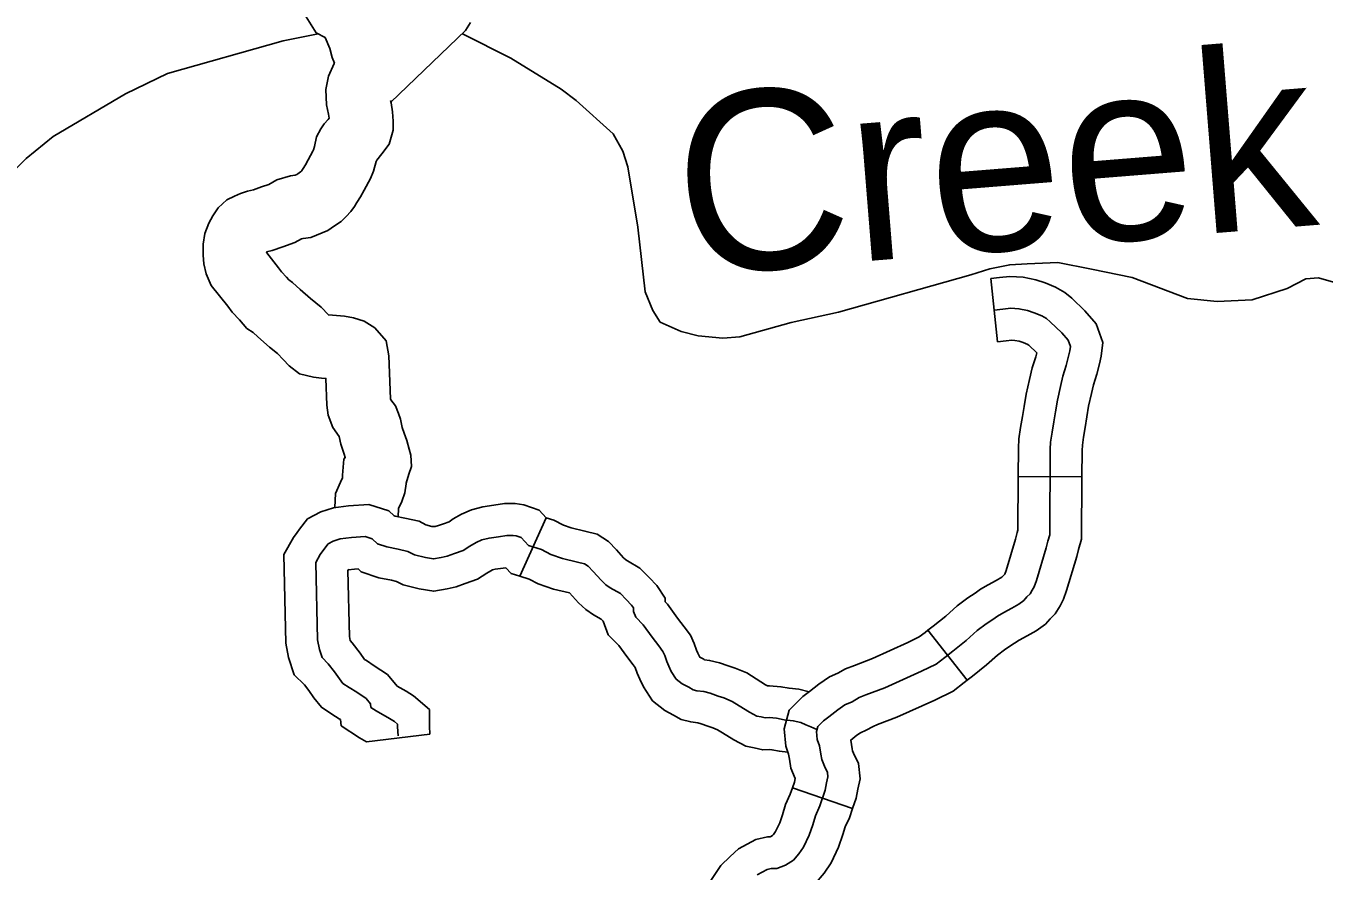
# Model space of a CAD drawing. Extents: x 1377389 to 1380723, y 1168351 to 1170484.
# Drawn here: x 1378388.2 to 1378449.4, y 1169244 to 1169283.9 of the extents above; entities that cross this region are included whole.
import ezdxf

# ---------------------------------------------------------------- set-up
doc = ezdxf.new("R2010")
doc.units = 0
doc.layers.add('B_Fill', color=7, linetype='Continuous')

msp = doc.modelspace()

# ---------------------------------------------------------------- linework, layer by layer
at = {"layer": 'B_Fill'}
for p, q in [((1378433.988, 1169268.979), (1378433.674, 1169271.962)), ((1378434.961, 1169262.62), (1378437.961, 1169262.604)), ((1378411.451, 1169257.919), (1378412.688, 1169260.676)), ((1378430.701, 1169255.375), (1378432.544, 1169253.007)), ((1378407.206, 1169250.462), (1378404.221, 1169250.099)), ((1378424.309, 1169247.925), (1378427.147, 1169246.953))]:
    msp.add_line(p, q, dxfattribs=at)
for points in [[(1378401.22, 1169284.562), (1378401.846, 1169283.557), (1378402.275, 1169283.333)], [(1378405.375, 1169280.274), (1378408.895, 1169283.655), (1378409.132, 1169284.044)], [(1378401.937, 1169283.51), (1378400.288, 1169283.172), (1378394.841, 1169281.636), (1378392.847, 1169280.671), (1378389.44, 1169278.653), (1378388.166, 1169277.624), (1378385.336, 1169274.778)], [(1378402.275, 1169283.333), (1378402.494, 1169282.811), (1378402.6, 1169282.388), (1378402.708, 1169282.125), (1378402.691, 1169282.1), (1378402.426, 1169281.502), (1378402.308, 1169280.876), (1378402.338, 1169280.159), (1378402.428, 1169279.711), (1378402.46, 1169279.52), (1378402.412, 1169279.46), (1378402.231, 1169279.256), (1378402.073, 1169279.019), (1378401.855, 1169278.638), (1378401.767, 1169278.196), (1378401.72, 1169278.035), (1378401.69, 1169277.965), (1378401.47, 1169277.556), (1378401.339, 1169277.318), (1378401.24, 1169277.155), (1378401.177, 1169277.06), (1378401.155, 1169277.029), (1378401.114, 1169276.986), (1378400.986, 1169276.9), (1378400.935, 1169276.863), (1378400.856, 1169276.832), (1378400.639, 1169276.807), (1378399.988, 1169276.617), (1378399.609, 1169276.403), (1378399.269, 1169276.286), (1378398.896, 1169276.15), (1378398.615, 1169276.08), (1378398.271, 1169275.972), (1378397.99, 1169275.843), (1378397.635, 1169275.665), (1378397.224, 1169275.3), (1378396.971, 1169274.92), (1378396.787, 1169274.575), (1378396.598, 1169274.078), (1378396.511, 1169273.585), (1378396.511, 1169273.06), (1378396.555, 1169272.648), (1378396.658, 1169272.182), (1378396.902, 1169271.632), (1378397.682, 1169270.656), (1378397.882, 1169270.379), (1378398.225, 1169270.005), (1378398.582, 1169269.607), (1378398.882, 1169269.408), (1378399.094, 1169269.215), (1378399.647, 1169268.724), (1378400.03, 1169268.417), (1378400.286, 1169268.136), (1378400.577, 1169267.845), (1378401.054, 1169267.463), (1378401.724, 1169267.305), (1378402.105, 1169267.263), (1378402.309, 1169267.247), (1378402.355, 1169265.99), (1378402.414, 1169265.512), (1378402.629, 1169264.939), (1378402.929, 1169264.5), (1378403.012, 1169264.138), (1378403.162, 1169263.668), (1378403.217, 1169263.524), (1378403.145, 1169263.436), (1378403.094, 1169262.688), (1378403.094, 1169262.551), (1378402.992, 1169262.347), (1378402.762, 1169261.821), (1378402.726, 1169261.155)], [(1378449.825, 1169271.794), (1378449.122, 1169271.998), (1378448.524, 1169271.945), (1378447.636, 1169271.485), (1378445.992, 1169270.948), (1378444.337, 1169270.871), (1378442.937, 1169271.02), (1378440.34, 1169272.003), (1378438.415, 1169272.4), (1378436.823, 1169272.712), (1378435.388, 1169272.661), (1378434.56, 1169272.611), (1378433.615, 1169272.425), (1378432.72, 1169272.138), (1378426.487, 1169270.372), (1378424.243, 1169269.882), (1378421.823, 1169269.207), (1378421.026, 1169269.15), (1378419.866, 1169269.264), (1378419.063, 1169269.466), (1378418.075, 1169269.904), (1378417.724, 1169270.457), (1378417.365, 1169271.33), (1378417.017, 1169274.385), (1378416.554, 1169277.237), (1378416.318, 1169277.972), (1378415.86, 1169278.782), (1378414.109, 1169280.365), (1378413.398, 1169280.889), (1378411.03, 1169282.358), (1378408.742, 1169283.508)], [(1378405.358, 1169280.358), (1378405.379, 1169280.252), (1378405.45, 1169279.825), (1378405.475, 1169279.38), (1378405.475, 1169278.959), (1378405.293, 1169278.292), (1378404.951, 1169277.835), (1378404.716, 1169277.536), (1378404.688, 1169277.505), (1378404.683, 1169277.478), (1378404.552, 1169277.032), (1378404.403, 1169276.674), (1378404.105, 1169276.121), (1378403.935, 1169275.813), (1378403.771, 1169275.543), (1378403.647, 1169275.356), (1378403.481, 1169275.124), (1378403.255, 1169274.883), (1378403.029, 1169274.657), (1378402.709, 1169274.444), (1378402.403, 1169274.218), (1378401.592, 1169273.896), (1378401.232, 1169273.855), (1378401.162, 1169273.835), (1378400.846, 1169273.655), (1378400.268, 1169273.457), (1378399.775, 1169273.278), (1378399.512, 1169273.212), (1378399.517, 1169273.166), (1378400.071, 1169272.472), (1378400.212, 1169272.277), (1378400.446, 1169272.021), (1378400.561, 1169271.894), (1378400.734, 1169271.778), (1378401.099, 1169271.446), (1378401.581, 1169271.018), (1378402.088, 1169270.612), (1378402.421, 1169270.247), (1378403.181, 1169270.186), (1378403.612, 1169270.11), (1378404.115, 1169269.942), (1378404.611, 1169269.627), (1378405.156, 1169269.013), (1378405.272, 1169268.313), (1378405.346, 1169266.28), (1378405.375, 1169266.237), (1378405.591, 1169265.959), (1378405.726, 1169265.6), (1378405.817, 1169265.328), (1378405.908, 1169264.933), (1378405.995, 1169264.659), (1378406.122, 1169264.325), (1378406.24, 1169263.914), (1378406.306, 1169263.624), (1378406.336, 1169263.097), (1378406.224, 1169262.726), (1378406.094, 1169262.312), (1378406.094, 1169262.279), (1378406.027, 1169261.843), (1378405.892, 1169261.44), (1378405.728, 1169261.111), (1378405.707, 1169260.723)], [(1378433.674, 1169271.962), (1378434.07, 1169272.004), (1378434.57, 1169272.06), (1378435.189, 1169272.025), (1378435.785, 1169271.899), (1378436.232, 1169271.75), (1378436.714, 1169271.552), (1378437.163, 1169271.307), (1378437.483, 1169271.027), (1378438.103, 1169270.43), (1378438.629, 1169269.829), (1378438.943, 1169268.947), (1378438.878, 1169268.292), (1378438.79, 1169267.941), (1378438.671, 1169267.441), (1378438.507, 1169266.949), (1378438.417, 1169266.531), (1378438.279, 1169265.942), (1378438.201, 1169265.436), (1378438.115, 1169264.936), (1378438.035, 1169264.477), (1378437.983, 1169264.094), (1378437.968, 1169263.854), (1378437.961, 1169262.604)], [(1378433.831, 1169270.471), (1378434.232, 1169270.513), (1378434.612, 1169270.555), (1378434.991, 1169270.534), (1378435.392, 1169270.449), (1378435.709, 1169270.344), (1378436.067, 1169270.196), (1378436.299, 1169270.069), (1378436.468, 1169269.922), (1378437.016, 1169269.394), (1378437.312, 1169269.056), (1378437.417, 1169268.76), (1378437.396, 1169268.549), (1378437.333, 1169268.296), (1378437.227, 1169267.853), (1378437.059, 1169267.346), (1378436.953, 1169266.86), (1378436.805, 1169266.227), (1378436.721, 1169265.678), (1378436.637, 1169265.192), (1378436.552, 1169264.707), (1378436.489, 1169264.242), (1378436.468, 1169263.905), (1378436.447, 1169259.872), (1378436.362, 1169259.577), (1378436.278, 1169259.26), (1378435.814, 1169257.719), (1378435.709, 1169257.423), (1378435.624, 1169257.254), (1378435.519, 1169257.085), (1378435.371, 1169256.938), (1378435.223, 1169256.769), (1378434.991, 1169256.6), (1378434.654, 1169256.41), (1378434.274, 1169256.199), (1378433.979, 1169256.03), (1378433.768, 1169255.882), (1378433.451, 1169255.671), (1378433.03, 1169255.354), (1378432.502, 1169254.89), (1378431.869, 1169254.383), (1378431.49, 1169254.087), (1378431.089, 1169253.771), (1378430.393, 1169253.433), (1378428.663, 1169252.652), (1378427.777, 1169252.314), (1378427.461, 1169252.187), (1378427.123, 1169251.997), (1378426.786, 1169251.85), (1378426.448, 1169251.617), (1378426.026, 1169251.28), (1378425.775, 1169251.096), (1378425.501, 1169250.821), (1378425.44, 1169250.584), (1378425.47, 1169250.216), (1378425.583, 1169249.907), (1378425.646, 1169249.527), (1378425.689, 1169249.274), (1378425.815, 1169248.957), (1378425.963, 1169248.662), (1378425.984, 1169248.451), (1378425.921, 1169248.176), (1378425.857, 1169247.817), (1378425.604, 1169247.078), (1378425.393, 1169246.614), (1378425.267, 1169246.191), (1378425.098, 1169245.706), (1378424.824, 1169245.136), (1378424.613, 1169244.819), (1378424.36, 1169244.524), (1378423.98, 1169244.291), (1378423.579, 1169244.122), (1378423.305, 1169244.122), (1378423.115, 1169244.08), (1378422.651, 1169243.827)], [(1378433.988, 1169268.979), (1378434.393, 1169269.021), (1378434.653, 1169269.05), (1378434.794, 1169269.043), (1378434.999, 1169268.999), (1378435.185, 1169268.937), (1378435.42, 1169268.84), (1378435.435, 1169268.832), (1378435.453, 1169268.816), (1378435.829, 1169268.455), (1378435.783, 1169268.264), (1378435.61, 1169267.743), (1378435.49, 1169267.19), (1378435.332, 1169266.512), (1378435.241, 1169265.92), (1378435.159, 1169265.449), (1378435.07, 1169264.937), (1378434.995, 1169264.391), (1378434.968, 1169263.955), (1378434.961, 1169262.62)], [(1378434.961, 1169262.62), (1378434.948, 1169260.086), (1378434.916, 1169259.976), (1378434.835, 1169259.669), (1378434.389, 1169258.187), (1378434.327, 1169258.015), (1378434.275, 1169257.962), (1378434.205, 1169257.883), (1378434.179, 1169257.864), (1378433.921, 1169257.719), (1378433.537, 1169257.505), (1378433.174, 1169257.298), (1378432.921, 1169257.12), (1378432.584, 1169256.896), (1378432.082, 1169256.519), (1378431.537, 1169256.039), (1378430.94, 1169255.56), (1378430.701, 1169255.375)], [(1378437.961, 1169262.604), (1378437.946, 1169259.658), (1378437.808, 1169259.178), (1378437.721, 1169258.85), (1378437.239, 1169257.25), (1378437.091, 1169256.834), (1378436.934, 1169256.52), (1378436.7, 1169256.146), (1378436.467, 1169255.913), (1378436.242, 1169255.655), (1378435.803, 1169255.336), (1378435.386, 1169255.101), (1378435.011, 1169254.892), (1378434.783, 1169254.762), (1378434.615, 1169254.644), (1378434.319, 1169254.446), (1378433.977, 1169254.19), (1378433.467, 1169253.741), (1378432.799, 1169253.206), (1378432.544, 1169253.007)], [(1378400.943, 1169259.984), (1378401.055, 1169260.139), (1378401.436, 1169260.617), (1378402.061, 1169260.958), (1378402.669, 1169261.148), (1378403.365, 1169261.231), (1378404.338, 1169261.302), (1378405.267, 1169261.001), (1378405.523, 1169260.766), (1378405.57, 1169260.75), (1378406.022, 1169260.66), (1378406.698, 1169260.506), (1378407.02, 1169260.334), (1378407.306, 1169260.265), (1378407.377, 1169260.254), (1378407.452, 1169260.267), (1378407.61, 1169260.301), (1378407.857, 1169260.393), (1378408.113, 1169260.483), (1378408.312, 1169260.616), (1378408.707, 1169260.842), (1378409.166, 1169261.054), (1378409.713, 1169261.191), (1378410.219, 1169261.263), (1378410.723, 1169261.343), (1378411.24, 1169261.343), (1378411.647, 1169261.285), (1378412.358, 1169261.026), (1378412.688, 1169260.676)], [(1378412.688, 1169260.676), (1378413.05, 1169260.564), (1378413.511, 1169260.322), (1378413.877, 1169260.195), (1378414.525, 1169260.043), (1378415.1, 1169259.899), (1378415.642, 1169259.56), (1378416.015, 1169259.153), (1378416.346, 1169258.784), (1378416.451, 1169258.689), (1378416.523, 1169258.639), (1378417.119, 1169258.301), (1378417.558, 1169257.863), (1378417.909, 1169257.481), (1378418.31, 1169256.879), (1378418.31, 1169256.704), (1378418.414, 1169256.6), (1378418.896, 1169255.935), (1378419.206, 1169255.536), (1378419.498, 1169255.131), (1378419.677, 1169254.743), (1378419.787, 1169254.428), (1378419.845, 1169254.293), (1378419.91, 1169254.154), (1378419.95, 1169254.091), (1378420.097, 1169254.015)], [(1378404.221, 1169250.099), (1378403.894, 1169250.284), (1378403.027, 1169250.862), (1378402.991, 1169251.152), (1378402.936, 1169251.189), (1378402.59, 1169251.412), (1378402.092, 1169251.733), (1378401.737, 1169252.177), (1378401.501, 1169252.521), (1378401.292, 1169252.79), (1378400.815, 1169253.267), (1378400.544, 1169254.082), (1378400.42, 1169254.764), (1378400.324, 1169258.936), (1378400.772, 1169259.743), (1378400.943, 1169259.983)], [(1378405.708, 1169250.387), (1378405.687, 1169250.807), (1378405.687, 1169250.933), (1378405.541, 1169251.058), (1378405.31, 1169251.205), (1378404.682, 1169251.561), (1378404.43, 1169251.729), (1378404.409, 1169251.897), (1378404.2, 1169252.149), (1378403.76, 1169252.442), (1378403.404, 1169252.673), (1378403.111, 1169252.861), (1378402.943, 1169253.071), (1378402.713, 1169253.406), (1378402.419, 1169253.784), (1378402.126, 1169254.077), (1378402, 1169254.455), (1378401.917, 1169254.916), (1378401.833, 1169258.564), (1378402.042, 1169258.941), (1378402.252, 1169259.235), (1378402.419, 1169259.444), (1378402.65, 1169259.57), (1378402.985, 1169259.675), (1378403.509, 1169259.738), (1378404.154, 1169259.785), (1378404.493, 1169259.675), (1378404.745, 1169259.444), (1378405.184, 1169259.298), (1378405.708, 1169259.193), (1378406.169, 1169259.088), (1378406.483, 1169258.92), (1378407.007, 1169258.795), (1378407.384, 1169258.732), (1378407.74, 1169258.795), (1378408.033, 1169258.857), (1378408.368, 1169258.983), (1378408.787, 1169259.13), (1378409.102, 1169259.34), (1378409.395, 1169259.507), (1378409.667, 1169259.633), (1378410.002, 1169259.717), (1378410.442, 1169259.78), (1378410.84, 1169259.843), (1378411.134, 1169259.843), (1378411.28, 1169259.822), (1378411.511, 1169259.738), (1378411.867, 1169259.361), (1378412.474, 1169259.172), (1378412.914, 1169258.941), (1378413.459, 1169258.753), (1378414.171, 1169258.585), (1378414.506, 1169258.501), (1378414.674, 1169258.396), (1378414.904, 1169258.145), (1378415.281, 1169257.725), (1378415.512, 1169257.516), (1378415.721, 1169257.369), (1378416.203, 1169257.096), (1378416.475, 1169256.824), (1378416.727, 1169256.551), (1378416.81, 1169256.425), (1378416.81, 1169256.258), (1378416.916, 1169255.977), (1378417.269, 1169255.624), (1378417.696, 1169255.034), (1378418.005, 1169254.636), (1378418.197, 1169254.371), (1378418.285, 1169254.18), (1378418.388, 1169253.885), (1378418.476, 1169253.679), (1378418.594, 1169253.428), (1378418.83, 1169253.06), (1378419.109, 1169252.839), (1378419.419, 1169252.677), (1378419.625, 1169252.559), (1378419.801, 1169252.514), (1378420.125, 1169252.47), (1378420.435, 1169252.397), (1378420.803, 1169252.264), (1378421.082, 1169252.176), (1378421.465, 1169252.013), (1378421.804, 1169251.807), (1378422.29, 1169251.498), (1378422.628, 1169251.321), (1378422.834, 1169251.277), (1378423.026, 1169251.232), (1378423.217, 1169251.247), (1378423.556, 1169251.218), (1378423.924, 1169251.144), (1378424.351, 1169251.1), (1378424.704, 1169251.011), (1378424.94, 1169250.908), (1378425.175, 1169250.805), (1378425.455, 1169250.687)], [(1378407.206, 1169250.462), (1378407.187, 1169250.844), (1378407.187, 1169251.622), (1378406.436, 1169252.266), (1378406.084, 1169252.491), (1378405.673, 1169252.724), (1378405.213, 1169253.276), (1378404.584, 1169253.696), (1378404.217, 1169253.933), (1378404.134, 1169253.987), (1378403.924, 1169254.292), (1378403.546, 1169254.778), (1378403.448, 1169254.876), (1378403.413, 1169255.068), (1378403.342, 1169258.18), (1378403.385, 1169258.241)], [(1378403.363, 1169258.21), (1378403.653, 1169258.244), (1378403.82, 1169258.257), (1378403.966, 1169258.123), (1378404.798, 1169257.845), (1378405.395, 1169257.726), (1378405.64, 1169257.67), (1378405.946, 1169257.507), (1378406.708, 1169257.324), (1378407.391, 1169257.21), (1378408.028, 1169257.322), (1378408.456, 1169257.414), (1378408.88, 1169257.573), (1378409.462, 1169257.777), (1378409.891, 1169258.063), (1378410.083, 1169258.173), (1378410.168, 1169258.212), (1378410.291, 1169258.243), (1378410.666, 1169258.297), (1378410.79, 1169258.316), (1378411.046, 1169258.045), (1378411.451, 1169257.919)], [(1378411.451, 1169257.919), (1378411.899, 1169257.78), (1378412.317, 1169257.561), (1378413.04, 1169257.31), (1378413.798, 1169257.132), (1378414.216, 1169256.666), (1378414.573, 1169256.342), (1378414.92, 1169256.099), (1378415.286, 1169255.891), (1378415.381, 1169255.796), (1378415.625, 1169255.146), (1378416.124, 1169254.648), (1378416.496, 1169254.134), (1378416.804, 1169253.737), (1378416.894, 1169253.613), (1378416.989, 1169253.341), (1378417.108, 1169253.064), (1378417.278, 1169252.702), (1378417.702, 1169252.039), (1378418.289, 1169251.575), (1378418.704, 1169251.358)], [(1378430.701, 1169255.375), (1378430.564, 1169255.268), (1378430.287, 1169255.049), (1378429.756, 1169254.792), (1378428.087, 1169254.037), (1378427.231, 1169253.711), (1378426.811, 1169253.543), (1378426.453, 1169253.341), (1378426.053, 1169253.166), (1378425.553, 1169252.822), (1378425.114, 1169252.471), (1378424.796, 1169252.238), (1378424.149, 1169251.59), (1378423.925, 1169250.713), (1378423.991, 1169249.892), (1378424.127, 1169249.522), (1378424.167, 1169249.281), (1378424.236, 1169248.868), (1378424.433, 1169248.375), (1378424.4, 1169248.193), (1378424.309, 1169247.925)], [(1378420.097, 1169254.014), (1378420.14, 1169253.992), (1378420.163, 1169253.979), (1378420.401, 1169253.947), (1378420.864, 1169253.836), (1378421.283, 1169253.685), (1378421.602, 1169253.584), (1378422.152, 1169253.352), (1378422.597, 1169253.08), (1378423.041, 1169252.798), (1378423.14, 1169252.746), (1378423.225, 1169252.752), (1378423.769, 1169252.705), (1378424.149, 1169252.629), (1378424.612, 1169252.581), (1378425.098, 1169252.459)], [(1378432.544, 1169253.007), (1378432.415, 1169252.907), (1378431.891, 1169252.493), (1378431.029, 1169252.074), (1378429.239, 1169251.266), (1378428.323, 1169250.917), (1378428.11, 1169250.832), (1378427.793, 1169250.653), (1378427.518, 1169250.533), (1378427.343, 1169250.412), (1378427.058, 1169250.184), (1378427.126, 1169249.774), (1378427.142, 1169249.68), (1378427.185, 1169249.572), (1378427.428, 1169249.085), (1378427.501, 1169248.354), (1378427.391, 1169247.877), (1378427.314, 1169247.442), (1378427.147, 1169246.953)], [(1378418.698, 1169251.361), (1378419.06, 1169251.154), (1378419.517, 1169251.039), (1378419.849, 1169250.994), (1378420.005, 1169250.957), (1378420.322, 1169250.843), (1378420.563, 1169250.767), (1378420.779, 1169250.675), (1378421.011, 1169250.534), (1378421.538, 1169250.198), (1378422.115, 1169249.897), (1378422.508, 1169249.813), (1378422.912, 1169249.719), (1378423.21, 1169249.742), (1378423.343, 1169249.731), (1378423.699, 1169249.659), (1378424.091, 1169249.619)], [(1378424.309, 1169247.925), (1378424.209, 1169247.633), (1378423.986, 1169247.142), (1378423.839, 1169246.653), (1378423.709, 1169246.279), (1378423.517, 1169245.88), (1378423.415, 1169245.726), (1378423.375, 1169245.679), (1378423.293, 1169245.63), (1378423.276, 1169245.622), (1378423.14, 1169245.622), (1378422.582, 1169245.498), (1378421.772, 1169245.056), (1378421.379, 1169244.695), (1378420.93, 1169244.276), (1378420.457, 1169243.567)], [(1378427.147, 1169246.953), (1378427, 1169246.524), (1378426.801, 1169246.086), (1378426.694, 1169245.73), (1378426.487, 1169245.133), (1378426.13, 1169244.391), (1378425.811, 1169243.912), (1378425.345, 1169243.368), (1378424.666, 1169242.953), (1378423.882, 1169242.622), (1378423.689, 1169242.622), (1378423.909, 1169242.311), (1378424.147, 1169241.954), (1378424.218, 1169241.861), (1378424.367, 1169241.829), (1378424.813, 1169241.51), (1378425.167, 1169241.215), (1378425.494, 1169240.691), (1378425.674, 1169240.15), (1378425.713, 1169239.997)]]:
    msp.add_lwpolyline(points, dxfattribs=at)

# ---------------------------------------------------------------- texts
msp.add_text('Creek', height=8.448, rotation=4.60188, dxfattribs=at).set_placement((1378419.151, 1169272.083))

doc.saveas('drawing.dxf')
